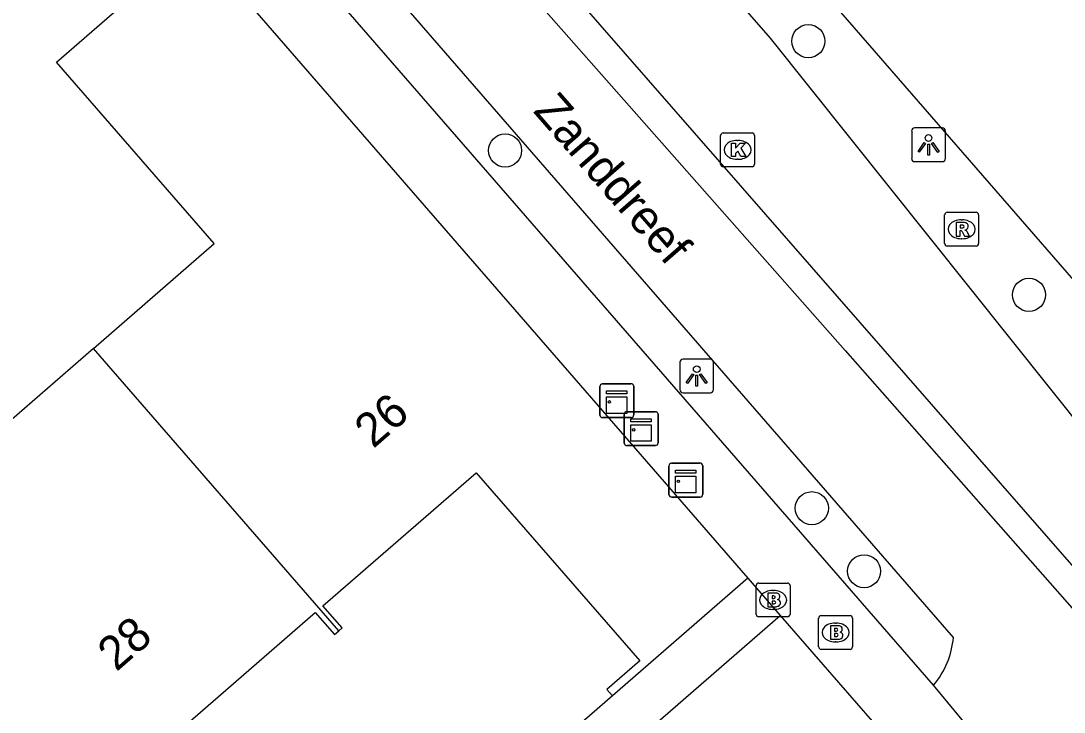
# Model space of a CAD drawing. Extents: x 155888 to 156864, y 383882 to 384671.
# Drawn here: x 156265.92 to 156296.75, y 384282.29 to 384302.73 of the extents above; entities that cross this region are included whole.
import ezdxf

# ---------------------------------------------------------------- set-up
doc = ezdxf.new("R2010")
doc.units = 0
for name, color, linetype in [('IMGEO_Boom', 7, 'Continuous'), ('IMGEO_Brandkraan', 7, 'Continuous'), ('IMGEO_Fietspad_gesloten', 7, 'Continuous'), ('IMGEO_Greppel_droge_sloot', 7, 'Continuous'), ('IMGEO_Kast', 7, 'Continuous'), ('IMGEO_Kolk', 7, 'Continuous'), ('IMGEO_Lichtpunt', 7, 'Continuous'), ('IMGEO_Openbare_ruimte_label', 7, 'Continuous'), ('IMGEO_OVBaan_gesloten', 7, 'Continuous'), ('IMGEO_Pand', 7, 'Continuous'), ('IMGEO_Pand_nummerreeks', 7, 'Continuous'), ('IMGEO_Rioolput', 7, 'Continuous'), ('IMGEO_Voetpad_open', 7, 'Continuous')]:
    doc.layers.add(name, color=color, linetype=linetype)

msp = doc.modelspace()

# ---------------------------------------------------------------- linework, layer by layer
at = {"layer": 'IMGEO_Boom'}
for centre in [(156289.189, 384302.13), (156280.228, 384298.897), (156295.711, 384294.631), (156289.292, 384288.323), (156290.837, 384286.459)]:
    msp.add_circle(centre, 0.489, dxfattribs=at)
at = {"layer": 'IMGEO_Brandkraan'}
for p, q in [((156287.648, 384285.185), (156287.648, 384286.037)), ((156287.723, 384286.111), (156288.575, 384286.111)), ((156288.649, 384286.037), (156288.649, 384285.185)), ((156288.136, 384285.891), (156288.161, 384285.891)), ((156288.575, 384285.111), (156287.723, 384285.111)), ((156288.159, 384285.331), (156288.134, 384285.331)), ((156289.57, 384285.149), (156290.422, 384285.149)), ((156289.495, 384284.223), (156289.495, 384285.075)), ((156289.983, 384284.929), (156290.008, 384284.929)), ((156290.496, 384285.075), (156290.496, 384284.223)), ((156290.006, 384284.369), (156289.981, 384284.369)), ((156290.422, 384284.149), (156289.57, 384284.149))]:
    msp.add_line(p, q, dxfattribs=at)
for points in [[(156287.648, 384285.185), (156287.648, 384286.037)], [(156287.723, 384286.111), (156288.575, 384286.111)], [(156288.649, 384286.037), (156288.649, 384285.185)], [(156287.996, 384285.811), (156287.996, 384285.411), (156288.209, 384285.411)], [(156288.227, 384285.811), (156287.996, 384285.811)], [(156288.175, 384285.73), (156288.121, 384285.73), (156288.121, 384285.654)], [(156288.121, 384285.654), (156288.174, 384285.654)], [(156288.183, 384285.578), (156288.121, 384285.578), (156288.121, 384285.497)], [(156288.121, 384285.497), (156288.183, 384285.497)], [(156288.575, 384285.111), (156287.723, 384285.111)], [(156289.57, 384285.149), (156290.422, 384285.149)], [(156289.495, 384284.223), (156289.495, 384285.075)], [(156289.843, 384284.849), (156289.843, 384284.449), (156290.056, 384284.449)], [(156290.074, 384284.849), (156289.843, 384284.849)], [(156290.496, 384285.075), (156290.496, 384284.223)], [(156290.022, 384284.768), (156289.968, 384284.768), (156289.968, 384284.692)], [(156289.968, 384284.692), (156290.021, 384284.692)], [(156290.03, 384284.616), (156289.968, 384284.616), (156289.968, 384284.535)], [(156289.968, 384284.535), (156290.03, 384284.535)], [(156290.422, 384284.149), (156289.57, 384284.149)]]:
    msp.add_lwpolyline(points, dxfattribs=at)
for centre, radius, start, end in [((156287.725, 384286.035), 0.0765, 91.552, 178.448), ((156287.725, 384286.035), 0.0765, 91.552, 178.448), ((156288.573, 384286.035), 0.0765, 1.552, 88.448), ((156288.573, 384286.035), 0.0765, 1.552, 88.448), ((156288.176, 384285.692), 0.0379, 267.8285, 90.9355), ((156288.231, 384285.666), 0.145, 59.4692, 91.5367), ((156288.256, 384285.713), 0.0922, 285.5137, 58.1501), ((156288.184, 384285.537), 0.0404, 269.8759, 90.5077), ((156288.215, 384285.662), 0.251, 268.6676, 293.5347), ((156288.261, 384285.521), 0.105, 301.3115, 78.989), ((156287.725, 384285.187), 0.0765, 181.552, 268.448), ((156287.725, 384285.187), 0.0765, 181.552, 268.448), ((156288.573, 384285.187), 0.0765, 271.552, 358.448), ((156288.573, 384285.187), 0.0765, 271.552, 358.448), ((156289.572, 384285.073), 0.0765, 91.552, 178.448), ((156289.572, 384285.073), 0.0765, 91.552, 178.448), ((156290.42, 384285.073), 0.0765, 1.552, 88.448), ((156290.42, 384285.073), 0.0765, 1.552, 88.448), ((156290.078, 384284.704), 0.145, 59.4692, 91.5367), ((156290.103, 384284.751), 0.0922, 285.5137, 58.1501), ((156290.023, 384284.73), 0.0379, 267.8285, 90.9355), ((156290.031, 384284.575), 0.0404, 269.8759, 90.5077), ((156290.108, 384284.559), 0.105, 301.3115, 78.989), ((156289.572, 384284.225), 0.0765, 181.552, 268.448), ((156289.572, 384284.225), 0.0765, 181.552, 268.448), ((156290.062, 384284.7), 0.251, 268.6676, 293.5347), ((156290.42, 384284.225), 0.0765, 271.552, 358.448), ((156290.42, 384284.225), 0.0765, 271.552, 358.448)]:
    msp.add_arc(centre, radius, start, end, dxfattribs=at)
for centre, major_axis, ratio, start_param, end_param in [((156288.135, 384285.611), (-0.387, 0.002), 0.722429, 4.712389, 7.853982), ((156288.16, 384285.611), (-0.39, 0.002), 0.717154, 1.570796, 4.712389), ((156289.982, 384284.649), (-0.387, 0.002), 0.722429, 4.712389, 7.853982), ((156290.007, 384284.649), (-0.39, 0.002), 0.717154, 1.570796, 4.712389)]:
    msp.add_ellipse(centre, major_axis=major_axis, ratio=ratio, start_param=start_param, end_param=end_param, dxfattribs=at)
at = {"layer": 'IMGEO_Fietspad_gesloten'}
for points in [[(156249.797, 384339.996), (156255.055, 384333.785), (156258.691, 384329.477), (156261.912, 384325.993), (156263.306, 384324.351), (156280.478, 384304.105), (156290.275, 384292.985), (156298.297, 384283.879), (156305.293, 384275.816), (156311.875, 384268.489), (156315.179, 384264.541), (156318.171, 384261.203), (156320.09, 384258.879), (156321.923, 384256.464), (156326.364, 384251.411), (156332.796, 384244.497), (156335.908, 384240.888), (156338.817, 384237.517)], [(156293.476, 384284.503), (156248.065, 384336.788)], [(156295.435, 384280.018), (156292.888, 384283.087)]]:
    msp.add_lwpolyline(points, dxfattribs=at)
msp.add_arc((156290.997, 384284.703), 2.487, 319.4991, 355.3992, dxfattribs=at)
at = {"layer": 'IMGEO_Greppel_droge_sloot'}
msp.add_lwpolyline([(156368.15, 384206.984), (156368.644, 384207.432), (156368.479, 384208.305), (156348.499, 384230.919), (156348.753, 384231.201), (156332.451, 384250), (156298.666, 384288.958), (156288.071, 384302.223), (156284.501, 384306.304), (156253.839, 384342.093), (156250.888, 384339.475), (156281.665, 384304.177), (156300.438, 384282.682), (156328.888, 384250), (156346.712, 384229.424), (156347.42, 384229.84), (156366.826, 384207.656), (156368.15, 384206.984)], dxfattribs=at)
at = {"layer": 'IMGEO_Kast'}
for p, q in [((156283.031, 384291.076), (156283.031, 384291.917)), ((156283.031, 384291.917), (156283.031, 384291.076)), ((156283.106, 384292.001), (156283.947, 384292.001)), ((156283.947, 384292.001), (156283.106, 384292.001)), ((156284.031, 384291.926), (156284.031, 384291.085)), ((156284.031, 384291.085), (156284.031, 384291.926)), ((156283.956, 384291.001), (156283.115, 384291.001)), ((156283.115, 384291.001), (156283.956, 384291.001)), ((156283.749, 384290.25), (156283.749, 384291.091)), ((156283.749, 384291.091), (156283.749, 384290.25)), ((156283.824, 384291.175), (156284.665, 384291.175)), ((156284.665, 384291.175), (156283.824, 384291.175)), ((156284.749, 384291.1), (156284.749, 384290.259)), ((156284.749, 384290.259), (156284.749, 384291.1)), ((156284.674, 384290.175), (156283.833, 384290.175)), ((156283.833, 384290.175), (156284.674, 384290.175)), ((156285.07, 384288.729), (156285.07, 384289.57)), ((156285.07, 384289.57), (156285.07, 384288.729)), ((156285.145, 384289.654), (156285.986, 384289.654)), ((156285.986, 384289.654), (156285.145, 384289.654)), ((156286.07, 384289.579), (156286.07, 384288.738)), ((156286.07, 384288.738), (156286.07, 384289.579)), ((156285.995, 384288.654), (156285.154, 384288.654)), ((156285.154, 384288.654), (156285.995, 384288.654))]:
    msp.add_line(p, q, dxfattribs=at)
for points in [[(156283.226, 384291.791), (156283.826, 384291.791), (156283.826, 384291.706), (156283.226, 384291.706), (156283.226, 384291.791)], [(156283.226, 384291.616), (156283.826, 384291.616), (156283.826, 384291.127), (156283.226, 384291.127), (156283.226, 384291.616)], [(156283.944, 384290.965), (156284.544, 384290.965), (156284.544, 384290.88), (156283.944, 384290.88), (156283.944, 384290.965)], [(156283.944, 384290.79), (156284.544, 384290.79), (156284.544, 384290.301), (156283.944, 384290.301), (156283.944, 384290.79)], [(156285.265, 384289.444), (156285.865, 384289.444), (156285.865, 384289.359), (156285.265, 384289.359), (156285.265, 384289.444)], [(156285.265, 384289.269), (156285.865, 384289.269), (156285.865, 384288.78), (156285.265, 384288.78), (156285.265, 384289.269)]]:
    msp.add_lwpolyline(points, dxfattribs=at)
for centre in [(156283.31, 384291.465), (156284.028, 384290.639), (156285.349, 384289.118)]:
    msp.add_circle(centre, 0.0377, dxfattribs=at)
for centre, start, end in [((156283.109, 384291.923), 92.4484, 184.2845), ((156283.109, 384291.923), 92.4484, 184.2845), ((156283.953, 384291.923), 2.4484, 94.2845), ((156283.953, 384291.923), 2.4484, 94.2845), ((156283.109, 384291.079), 182.4484, 274.2845), ((156283.109, 384291.079), 182.4484, 274.2845), ((156283.827, 384291.097), 92.4484, 184.2845), ((156283.827, 384291.097), 92.4484, 184.2845), ((156283.953, 384291.079), 272.4484, 4.2845), ((156283.953, 384291.079), 272.4484, 4.2845), ((156284.671, 384291.097), 2.4484, 94.2845), ((156284.671, 384291.097), 2.4484, 94.2845), ((156283.827, 384290.253), 182.4484, 274.2845), ((156283.827, 384290.253), 182.4484, 274.2845), ((156284.671, 384290.253), 272.4484, 4.2845), ((156284.671, 384290.253), 272.4484, 4.2845), ((156285.148, 384289.576), 92.4484, 184.2845), ((156285.148, 384289.576), 92.4484, 184.2845), ((156285.992, 384289.576), 2.4484, 94.2845), ((156285.992, 384289.576), 2.4484, 94.2845), ((156285.148, 384288.732), 182.4484, 274.2845), ((156285.148, 384288.732), 182.4484, 274.2845), ((156285.992, 384288.732), 272.4484, 4.2845), ((156285.992, 384288.732), 272.4484, 4.2845)]:
    msp.add_arc(centre, 0.0779, start, end, dxfattribs=at)
at = {"layer": 'IMGEO_Kolk'}
for p, q in [((156286.598, 384298.491), (156286.598, 384299.343)), ((156286.673, 384299.417), (156287.525, 384299.417)), ((156287.599, 384299.343), (156287.599, 384298.491)), ((156287.086, 384299.197), (156287.111, 384299.197)), ((156287.525, 384298.417), (156286.673, 384298.417)), ((156287.109, 384298.637), (156287.084, 384298.637))]:
    msp.add_line(p, q, dxfattribs=at)
for points in [[(156286.598, 384298.491), (156286.598, 384299.343)], [(156286.673, 384299.417), (156287.525, 384299.417)], [(156287.599, 384299.343), (156287.599, 384298.491)], [(156286.919, 384299.117), (156287.042, 384299.117), (156287.042, 384298.966), (156287.172, 384299.117), (156287.336, 384299.117), (156287.19, 384298.966), (156287.343, 384298.717), (156287.191, 384298.717), (156287.106, 384298.881), (156287.042, 384298.814), (156287.042, 384298.717), (156286.919, 384298.717), (156286.919, 384299.117)], [(156287.525, 384298.417), (156286.673, 384298.417)]]:
    msp.add_lwpolyline(points, dxfattribs=at)
for centre, start, end in [((156286.675, 384299.341), 91.552, 178.448), ((156286.675, 384299.341), 91.552, 178.448), ((156287.523, 384299.341), 1.552, 88.448), ((156287.523, 384299.341), 1.552, 88.448), ((156286.675, 384298.493), 181.552, 268.448), ((156286.675, 384298.493), 181.552, 268.448), ((156287.523, 384298.493), 271.552, 358.448), ((156287.523, 384298.493), 271.552, 358.448)]:
    msp.add_arc(centre, 0.0765, start, end, dxfattribs=at)
for centre, major_axis, ratio, start_param, end_param in [((156287.085, 384298.917), (-0.387, 0.002), 0.722429, 4.712389, 7.853982), ((156287.11, 384298.917), (-0.39, 0.002), 0.717154, 1.570796, 4.712389)]:
    msp.add_ellipse(centre, major_axis=major_axis, ratio=ratio, start_param=start_param, end_param=end_param, dxfattribs=at)
at = {"layer": 'IMGEO_Lichtpunt'}
for p, q in [((156292.244, 384299.47), (156292.244, 384298.663)), ((156292.244, 384299.47), (156292.244, 384298.663)), ((156293.146, 384299.565), (156292.338, 384299.565)), ((156293.146, 384299.565), (156292.338, 384299.565)), ((156293.24, 384298.663), (156293.24, 384299.47)), ((156293.24, 384298.663), (156293.24, 384299.47)), ((156292.338, 384298.569), (156293.146, 384298.569)), ((156292.338, 384298.569), (156293.146, 384298.569)), ((156285.392, 384292.636), (156285.392, 384291.829)), ((156285.392, 384292.636), (156285.392, 384291.829)), ((156286.294, 384292.731), (156285.486, 384292.731)), ((156286.294, 384292.731), (156285.486, 384292.731)), ((156286.388, 384291.829), (156286.388, 384292.636)), ((156286.388, 384291.829), (156286.388, 384292.636)), ((156285.486, 384291.735), (156286.294, 384291.735)), ((156285.486, 384291.735), (156286.294, 384291.735))]:
    msp.add_line(p, q, dxfattribs=at)
for points in [[(156292.618, 384299.134), (156292.657, 384299.106), (156292.469, 384298.844), (156292.431, 384298.871), (156292.618, 384299.134)], [(156292.72, 384299.086), (156292.767, 384299.086), (156292.767, 384298.764), (156292.72, 384298.764), (156292.72, 384299.086)], [(156292.83, 384299.106), (156292.868, 384299.133), (156293.055, 384298.871), (156293.016, 384298.843), (156292.83, 384299.106)], [(156285.766, 384292.3), (156285.805, 384292.272), (156285.617, 384292.01), (156285.579, 384292.037), (156285.766, 384292.3)], [(156285.868, 384292.252), (156285.915, 384292.252), (156285.915, 384291.93), (156285.868, 384291.93), (156285.868, 384292.252)], [(156285.978, 384292.272), (156286.016, 384292.299), (156286.203, 384292.037), (156286.164, 384292.009), (156285.978, 384292.272)]]:
    msp.add_lwpolyline(points, dxfattribs=at)
for centre in [(156292.743, 384299.268), (156285.891, 384292.434)]:
    msp.add_circle(centre, 0.0994, dxfattribs=at)
for centre, start, end in [((156292.338, 384299.47), 90, 180), ((156292.338, 384299.47), 90, 180), ((156293.146, 384299.47), 0, 90), ((156293.146, 384299.47), 0, 90), ((156292.338, 384298.663), 180, 270), ((156292.338, 384298.663), 180, 270), ((156293.146, 384298.663), 270, 0), ((156293.146, 384298.663), 270, 360), ((156285.486, 384292.636), 90, 180), ((156285.486, 384292.636), 90, 180), ((156286.294, 384292.636), 0, 90), ((156286.294, 384292.636), 0, 90), ((156285.486, 384291.829), 180, 270), ((156285.486, 384291.829), 180, 270), ((156286.294, 384291.829), 270, 0), ((156286.294, 384291.829), 270, 360)]:
    msp.add_arc(centre, 0.0946, start, end, dxfattribs=at)
at = {"layer": 'IMGEO_OVBaan_gesloten'}
msp.add_lwpolyline([(156254.404, 384344.112), (156299.846, 384291.826), (156336.14, 384250), (156374.404, 384205.959), (156378.343, 384201.4)], dxfattribs=at)
at = {"layer": 'IMGEO_Pand'}
for points in [[(156268.062, 384293.044), (156271.633, 384296.146), (156266.969, 384301.512), (156271.067, 384305.073)], [(156271.067, 384305.073), (156287.4, 384286.252)], [(156268.062, 384293.044), (156264.431, 384289.889), (156259.767, 384295.255), (156257.18, 384293.007)], [(156275.317, 384284.696), (156268.062, 384293.044)], [(156275.317, 384284.696), (156275.416, 384284.782), (156274.845, 384285.438), (156279.374, 384289.373), (156284.208, 384283.81), (156283.237, 384282.965), (156283.4, 384282.776)], [(156287.4, 384286.252), (156283.4, 384282.776)], [(156276.031, 384276.373), (156275.868, 384276.562), (156274.923, 384275.741), (156270.089, 384281.305), (156274.619, 384285.241), (156275.19, 384284.585), (156275.317, 384284.696)]]:
    msp.add_lwpolyline(points, dxfattribs=at)
at = {"layer": 'IMGEO_Rioolput'}
for p, q in [((156293.219, 384296.144), (156293.219, 384296.996)), ((156293.294, 384297.07), (156294.146, 384297.07)), ((156293.707, 384296.85), (156293.732, 384296.85)), ((156294.22, 384296.996), (156294.22, 384296.144)), ((156293.73, 384296.29), (156293.705, 384296.29)), ((156294.146, 384296.07), (156293.294, 384296.07))]:
    msp.add_line(p, q, dxfattribs=at)
for points in [[(156293.219, 384296.144), (156293.219, 384296.996)], [(156293.294, 384297.07), (156294.146, 384297.07)], [(156294.22, 384296.996), (156294.22, 384296.144)], [(156293.808, 384296.768), (156293.556, 384296.77), (156293.556, 384296.37)], [(156293.556, 384296.37), (156293.68, 384296.37), (156293.68, 384296.532), (156293.691, 384296.532)], [(156293.734, 384296.689), (156293.68, 384296.689), (156293.68, 384296.608)], [(156293.68, 384296.608), (156293.732, 384296.608)], [(156293.738, 384296.503), (156293.809, 384296.37), (156293.949, 384296.37), (156293.884, 384296.496)], [(156294.146, 384296.07), (156293.294, 384296.07)]]:
    msp.add_lwpolyline(points, dxfattribs=at)
for centre, radius, start, end in [((156293.296, 384296.994), 0.0765, 91.552, 178.448), ((156293.296, 384296.994), 0.0765, 91.552, 178.448), ((156294.144, 384296.994), 0.0765, 1.552, 88.448), ((156294.144, 384296.994), 0.0765, 1.552, 88.448), ((156293.69, 384296.479), 0.0533, 26.0293, 88.6989), ((156293.716, 384296.797), 0.19, 274.7715, 282.9687), ((156293.74, 384296.593), 0.0964, 77.0061, 93.1865), ((156293.754, 384296.65), 0.0378, 276.6634, 79.6772), ((156293.807, 384296.658), 0.109, 350.3612, 89.416), ((156293.805, 384296.658), 0.112, 277.5842, 350.9817), ((156293.789, 384296.443), 0.108, 29.5134, 73.7905), ((156293.296, 384296.146), 0.0765, 181.552, 268.448), ((156293.296, 384296.146), 0.0765, 181.552, 268.448), ((156294.144, 384296.146), 0.0765, 271.552, 358.448), ((156294.144, 384296.146), 0.0765, 271.552, 358.448)]:
    msp.add_arc(centre, radius, start, end, dxfattribs=at)
for centre, major_axis, ratio, start_param, end_param in [((156293.706, 384296.57), (-0.387, 0.002), 0.722429, 4.712389, 7.853982), ((156293.731, 384296.57), (-0.39, 0.002), 0.717154, 1.570796, 4.712389)]:
    msp.add_ellipse(centre, major_axis=major_axis, ratio=ratio, start_param=start_param, end_param=end_param, dxfattribs=at)
at = {"layer": 'IMGEO_Voetpad_open'}
for points in [[(156292.888, 384283.087), (156247.015, 384335.884)], [(156287.4, 384286.252), (156288.362, 384285.147)], [(156242.787, 384245.529), (156247.93, 384250), (156288.362, 384285.147)], [(156288.362, 384285.147), (156291.342, 384281.726)], [(156283.4, 384282.776), (156276.031, 384276.373)]]:
    msp.add_lwpolyline(points, dxfattribs=at)

# ---------------------------------------------------------------- texts
at = {"layer": 'IMGEO_Openbare_ruimte_label'}
msp.add_text('Zanddreef', height=1, rotation=310.9865, dxfattribs=at).set_placement((156281.035, 384300.051))
at = {"layer": 'IMGEO_Pand_nummerreeks'}
for s, rotation, p in [('26', 40.9888, (156276.331, 384290.068)), ('28', 40.9894, (156268.738, 384283.471))]:
    msp.add_text(s, height=1, rotation=rotation, dxfattribs=at).set_placement(p)

doc.saveas('drawing.dxf')
